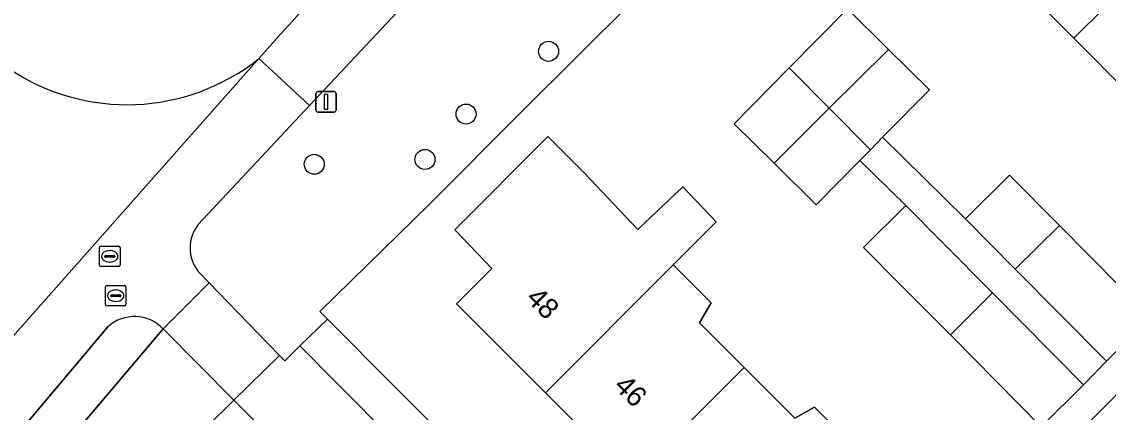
# Model space of a CAD drawing. Extents: x 159039 to 160102, y 381214 to 382524.
# Drawn here: x 159543.5 to 159596.6, y 381885.9 to 381905 of the extents above; entities that cross this region are included whole.
import ezdxf

# ---------------------------------------------------------------- set-up
doc = ezdxf.new("R2010")
doc.units = 0
for name, color, linetype in [('IMGEO_Boom', 7, 'Continuous'), ('IMGEO_Erf', 7, 'Continuous'), ('IMGEO_Groenvoorziening', 7, 'Continuous'), ('IMGEO_Lichtmast', 7, 'Continuous'), ('IMGEO_Pand', 7, 'Continuous'), ('IMGEO_Pand_nummerreeks', 7, 'Continuous'), ('IMGEO_Rijbaan_lokaal_open', 7, 'Continuous'), ('IMGEO_Rioolput', 7, 'Continuous'), ('IMGEO_Voetpad_gesloten', 7, 'Continuous'), ('IMGEO_Voetpad_open', 7, 'Continuous')]:
    doc.layers.add(name, color=color, linetype=linetype)

msp = doc.modelspace()

# ---------------------------------------------------------------- linework, layer by layer
at = {"layer": 'IMGEO_Boom'}
for centre in [(159569.276, 381903.573), (159565.24, 381900.509), (159557.819, 381898.054), (159563.231, 381898.291)]:
    msp.add_circle(centre, 0.489, dxfattribs=at)
at = {"layer": 'IMGEO_Erf'}
for points in [[(159589.278, 381921.821), (159568, 381900.661), (159563.471, 381896.127), (159558.1, 381890.869), (159558.473, 381890.495), (159578.403, 381870.481)], [(159597.673, 381901.484), (159594.957, 381904.223), (159592.168, 381907.035)], [(159593.365, 381885.235), (159588.917, 381889.719), (159586.47, 381892.187), (159584.679, 381893.994), (159586.748, 381896.045), (159584.485, 381898.236), (159582.358, 381896.079), (159580.297, 381898.11), (159578.347, 381900.033), (159581.042, 381902.767), (159583.883, 381905.648), (159585.895, 381903.663), (159587.893, 381901.693), (159585.607, 381899.374), (159589.655, 381895.383), (159591.81, 381897.52), (159594.248, 381895.062), (159598.702, 381890.571)], [(159555.113, 381903.219), (159556.176, 381904.409)], [(159573.375, 381882.653), (159569.13, 381886.893), (159564.779, 381891.239), (159566.506, 381892.968), (159564.693, 381894.855), (159569.247, 381899.415), (159571.02, 381897.644), (159573.647, 381894.872), (159575.841, 381896.952), (159577.467, 381895.237), (159575.37, 381893.138), (159577.225, 381891.286), (159576.656, 381890.306), (159578.841, 381888.124), (159581.32, 381885.647), (159582.282, 381886.192), (159583.839, 381884.637)]]:
    msp.add_lwpolyline(points, dxfattribs=at)
for centre, radius, start, end in [((159921.227, 381577.024), 490.35, 133.4873, 138.11359), ((159548.669, 381911.305), 10.339, 236.062, 308.5507)]:
    msp.add_arc(centre, radius, start, end, dxfattribs=at)
at = {"layer": 'IMGEO_Groenvoorziening'}
for points in [[(159581.598, 381926.497), (159557.594, 381900.919), (159552.152, 381895.12)], [(159552.149, 381892.812), (159552.683, 381892.262), (159553.596, 381891.321), (159556.129, 381888.714), (159556.377, 381888.459), (159557.12, 381889.181), (159558.473, 381890.495), (159558.1, 381890.869), (159563.471, 381896.127), (159568, 381900.661), (159589.278, 381921.821)], [(159547.734, 381890.12), (159521.37, 381858.84)], [(159521.385, 381853.963), (159522.836, 381855.418), (159522.631, 381856.022), (159522.601, 381856.415), (159522.726, 381857.134), (159522.964, 381857.628), (159550.428, 381890.02)]]:
    msp.add_lwpolyline(points, dxfattribs=at)
msp.add_lwpolyline([(159552.531, 381885.198), (159553.896, 381886.533), (159550.428, 381890.02), (159522.964, 381857.628), (159522.726, 381857.134), (159522.601, 381856.415), (159522.631, 381856.022), (159522.836, 381855.418)], close=True, dxfattribs=at)
for centre, radius, start, end in [((159553.616, 381893.964), 1.865, 141.7008, 218.1503), ((159549.029, 381888.677), 1.939, 43.8419, 131.9065)]:
    msp.add_arc(centre, radius, start, end, dxfattribs=at)
at = {"layer": 'IMGEO_Lichtmast'}
for p, q in [((159557.898, 381900.705), (159557.898, 381901.505)), ((159557.898, 381901.505), (159557.898, 381900.705)), ((159557.998, 381901.605), (159558.788, 381901.605)), ((159558.788, 381901.605), (159557.998, 381901.605)), ((159558.888, 381901.505), (159558.888, 381900.705)), ((159558.888, 381900.705), (159558.888, 381901.505)), ((159558.788, 381900.605), (159557.998, 381900.605)), ((159557.998, 381900.605), (159558.788, 381900.605))]:
    msp.add_line(p, q, dxfattribs=at)
msp.add_lwpolyline([(159558.318, 381901.48), (159558.468, 381901.48), (159558.468, 381900.73), (159558.318, 381900.73), (159558.318, 381901.48)], dxfattribs=at)
for centre, start, end in [((159557.998, 381901.505), 90, 180), ((159557.998, 381901.505), 90, 180), ((159558.788, 381901.505), 0, 90), ((159558.788, 381901.505), 360, 90), ((159557.998, 381900.705), 180, 270), ((159557.998, 381900.705), 180, 270), ((159558.788, 381900.705), 270, 0), ((159558.788, 381900.705), 270, 0)]:
    msp.add_arc(centre, 0.1, start, end, dxfattribs=at)
at = {"layer": 'IMGEO_Pand'}
for points in [[(159601.011, 381910.228), (159596.783, 381914.492), (159590.456, 381908.217), (159591.896, 381906.765), (159592.168, 381907.035), (159594.957, 381904.223)], [(159601.011, 381910.228), (159594.957, 381904.223), (159597.673, 381901.484), (159597.37, 381901.183), (159598.882, 381899.658), (159605.24, 381905.964)], [(159585.895, 381903.663), (159583.883, 381905.648), (159581.042, 381902.767), (159582.999, 381900.793), (159585.807, 381903.575)], [(159587.893, 381901.693), (159585.895, 381903.663), (159585.807, 381903.575), (159582.999, 381900.793), (159585.008, 381898.767), (159585.607, 381899.374)], [(159580.297, 381898.11), (159580.449, 381898.264), (159582.999, 381900.793), (159581.042, 381902.767), (159578.347, 381900.033)], [(159585.008, 381898.767), (159582.999, 381900.793), (159580.449, 381898.264), (159580.297, 381898.11), (159582.358, 381896.079), (159584.485, 381898.236)], [(159564.693, 381894.855), (159566.506, 381892.968), (159564.779, 381891.239), (159569.13, 381886.893), (159575.37, 381893.138), (159577.467, 381895.237), (159575.841, 381896.952), (159573.647, 381894.872), (159571.02, 381897.644), (159569.247, 381899.415)], [(159592.093, 381892.925), (159594.248, 381895.062), (159591.81, 381897.52), (159589.655, 381895.383)], [(159588.539, 381894.239), (159586.748, 381896.045), (159584.679, 381893.994), (159586.47, 381892.187), (159588.917, 381889.719), (159590.977, 381891.781)], [(159592.093, 381892.925), (159596.547, 381888.434), (159598.702, 381890.571), (159594.248, 381895.062)], [(159569.13, 381886.893), (159573.375, 381882.653), (159578.841, 381888.124), (159576.656, 381890.306), (159577.225, 381891.286), (159575.37, 381893.138)], [(159588.917, 381889.719), (159593.365, 381885.235), (159595.433, 381887.287), (159590.977, 381891.781)], [(159573.375, 381882.653), (159577.62, 381878.413), (159583.839, 381884.637), (159582.282, 381886.192), (159581.32, 381885.647), (159578.841, 381888.124)]]:
    msp.add_lwpolyline(points, close=True, dxfattribs=at)
at = {"layer": 'IMGEO_Rijbaan_lokaal_open'}
msp.add_lwpolyline([(159599.887, 381889.654), (159594.035, 381883.801), (159589.196, 381878.96), (159590.622, 381877.535), (159582.151, 381869.061), (159580.725, 381870.485), (159579.3, 381869.059), (159574.381, 381864.12), (159571.766, 381861.508), (159559.508, 381849.265), (159553.641, 381843.407), (159551.927, 381841.665), (159554.786, 381838.81), (159552.61, 381836.673), (159554.039, 381835.251), (159559.678, 381840.883), (159562.33, 381843.542), (159563.826, 381845.043), (159562.417, 381846.451), (159573.896, 381857.95), (159575.313, 381856.565), (159576.162, 381857.416), (159577.251, 381858.509), (159606.476, 381887.753)], dxfattribs=at)
msp.add_lwpolyline([(159559.039, 381887.253), (159557.12, 381889.181), (159556.377, 381888.459), (159556.129, 381888.714), (159553.896, 381886.533), (159554.166, 381886.262), (159556.177, 381884.244), (159574.13, 381866.294), (159577.013, 381869.174)], close=True, dxfattribs=at)
at = {"layer": 'IMGEO_Rioolput'}
for p, q in [((159547.323, 381893.133), (159547.323, 381893.985)), ((159547.398, 381894.059), (159548.25, 381894.059)), ((159547.811, 381893.839), (159547.836, 381893.839)), ((159548.324, 381893.985), (159548.324, 381893.133)), ((159547.582, 381893.553), (159547.582, 381893.565)), ((159548.02, 381893.516), (159547.622, 381893.516)), ((159547.625, 381893.602), (159548.023, 381893.602)), ((159547.834, 381893.279), (159547.809, 381893.279)), ((159548.066, 381893.565), (159548.066, 381893.553)), ((159548.25, 381893.059), (159547.398, 381893.059)), ((159547.69, 381892.135), (159548.542, 381892.135)), ((159547.615, 381891.209), (159547.615, 381892.061)), ((159547.874, 381891.629), (159547.874, 381891.641)), ((159548.312, 381891.592), (159547.914, 381891.592)), ((159547.917, 381891.678), (159548.315, 381891.678)), ((159548.103, 381891.915), (159548.128, 381891.915)), ((159548.358, 381891.641), (159548.358, 381891.629)), ((159548.616, 381892.061), (159548.616, 381891.209)), ((159548.542, 381891.135), (159547.69, 381891.135)), ((159548.126, 381891.355), (159548.101, 381891.355))]:
    msp.add_line(p, q, dxfattribs=at)
for points in [[(159547.323, 381893.133), (159547.323, 381893.985)], [(159547.398, 381894.059), (159548.25, 381894.059)], [(159548.324, 381893.985), (159548.324, 381893.133)], [(159548.25, 381893.059), (159547.398, 381893.059)], [(159547.69, 381892.135), (159548.542, 381892.135)], [(159547.615, 381891.209), (159547.615, 381892.061)], [(159548.616, 381892.061), (159548.616, 381891.209)], [(159548.542, 381891.135), (159547.69, 381891.135)]]:
    msp.add_lwpolyline(points, dxfattribs=at)
for centre, radius, start, end in [((159547.4, 381893.983), 0.0765, 91.552, 178.448), ((159547.4, 381893.983), 0.0765, 91.552, 178.448), ((159548.248, 381893.983), 0.0765, 1.552, 88.448), ((159548.248, 381893.983), 0.0765, 1.552, 88.448), ((159547.622, 381893.562), 0.0403, 85.8775, 175.7526), ((159547.619, 381893.552), 0.0366, 178.938, 274.7102), ((159548.023, 381893.559), 0.043, 264.8664, 352.4533), ((159548.027, 381893.564), 0.0386, 1.7309, 96.639), ((159547.4, 381893.135), 0.0765, 181.552, 268.448), ((159547.4, 381893.135), 0.0765, 181.552, 268.448), ((159548.248, 381893.135), 0.0765, 271.552, 358.448), ((159548.248, 381893.135), 0.0765, 271.552, 358.448), ((159547.692, 381892.059), 0.0765, 91.552, 178.448), ((159547.692, 381892.059), 0.0765, 91.552, 178.448), ((159548.54, 381892.059), 0.0765, 1.552, 88.448), ((159548.54, 381892.059), 0.0765, 1.552, 88.448), ((159547.914, 381891.638), 0.0403, 85.8775, 175.7526), ((159547.911, 381891.628), 0.0366, 178.938, 274.7102), ((159548.315, 381891.635), 0.043, 264.8664, 352.4533), ((159548.319, 381891.64), 0.0386, 1.7309, 96.639), ((159547.692, 381891.211), 0.0765, 181.552, 268.448), ((159547.692, 381891.211), 0.0765, 181.552, 268.448), ((159548.54, 381891.211), 0.0765, 271.552, 358.448), ((159548.54, 381891.211), 0.0765, 271.552, 358.448)]:
    msp.add_arc(centre, radius, start, end, dxfattribs=at)
for centre, major_axis, ratio, start_param, end_param in [((159547.81, 381893.559), (-0.387, 0.002), 0.722429, 4.712389, 7.853982), ((159547.835, 381893.559), (-0.39, 0.002), 0.717154, 1.570796, 4.712389), ((159548.102, 381891.635), (-0.387, 0.002), 0.722429, 4.712389, 7.853982), ((159548.127, 381891.635), (-0.39, 0.002), 0.717154, 1.570796, 4.712389)]:
    msp.add_ellipse(centre, major_axis=major_axis, ratio=ratio, start_param=start_param, end_param=end_param, dxfattribs=at)
at = {"layer": 'IMGEO_Voetpad_gesloten'}
for points in [[(159556.176, 381904.409), (159555.113, 381903.219), (159557.594, 381900.919), (159581.598, 381926.497)], [(159552.152, 381895.12), (159557.594, 381900.919), (159555.113, 381903.219), (159541.681, 381888.085), (159541.29, 381887.644), (159530.651, 381874.939), (159515.594, 381856.142), (159513.48, 381853.503), (159500, 381836.251), (159493.127, 381827.455), (159476.248, 381805.204), (159456.019, 381778.168), (159453.905, 381775.716)], [(159541.681, 381888.085), (159555.113, 381903.219)], [(159550.428, 381890.02), (159551.404, 381890.99), (159552.683, 381892.262), (159552.149, 381892.812)], [(159521.37, 381858.84), (159547.734, 381890.12)]]:
    msp.add_lwpolyline(points, dxfattribs=at)
for centre, radius, start, end in [((159921.227, 381577.024), 490.35, 133.4873, 138.11359), ((159548.669, 381911.305), 10.339, 236.062, 308.5507), ((159553.616, 381893.964), 1.865, 141.7008, 218.1503), ((159549.029, 381888.677), 1.939, 43.8419, 131.9065)]:
    msp.add_arc(centre, radius, start, end, dxfattribs=at)
at = {"layer": 'IMGEO_Voetpad_open'}
for points in [[(159541.598, 381831.356), (159548.541, 381838.294), (159551.927, 381841.665), (159553.641, 381843.407), (159559.508, 381849.265), (159571.766, 381861.508), (159574.381, 381864.12), (159579.3, 381869.059), (159580.725, 381870.485), (159589.196, 381878.96), (159594.035, 381883.801), (159599.887, 381889.654), (159601.163, 381890.932), (159609.75, 381899.524)], [(159598.702, 381890.571), (159596.547, 381888.434), (159595.433, 381887.287), (159593.365, 381885.235), (159590.739, 381882.564), (159587.579, 381879.348), (159583.859, 381875.622), (159583.692, 381875.789), (159581.972, 381874.067), (159578.403, 381870.481), (159577.013, 381869.174), (159574.13, 381866.294), (159572.767, 381864.87), (159570.507, 381862.68), (159569.083, 381861.3), (159567.019, 381859.254), (159567.226, 381859.045), (159563.284, 381855.137), (159558.339, 381850.164)]]:
    msp.add_lwpolyline(points, dxfattribs=at)
for points in [[(159589.655, 381895.383), (159585.607, 381899.374), (159585.008, 381898.767), (159584.485, 381898.236), (159586.748, 381896.045), (159588.539, 381894.239), (159590.977, 381891.781), (159595.433, 381887.287), (159596.547, 381888.434), (159592.093, 381892.925)], [(159552.683, 381892.262), (159551.404, 381890.99), (159550.428, 381890.02), (159553.896, 381886.533), (159556.129, 381888.714), (159553.596, 381891.321)], [(159558.473, 381890.495), (159557.12, 381889.181), (159559.039, 381887.253), (159577.013, 381869.174), (159578.403, 381870.481)], [(159556.177, 381884.244), (159554.166, 381886.262), (159553.896, 381886.533), (159552.531, 381885.198), (159572.767, 381864.87), (159574.13, 381866.294)]]:
    msp.add_lwpolyline(points, close=True, dxfattribs=at)

# ---------------------------------------------------------------- texts
at = {"layer": 'IMGEO_Pand_nummerreeks'}
for s, rotation, p in [('48', 315.0343, (159568.125, 381891.456)), ('46', 315.035, (159572.422, 381887.167))]:
    msp.add_text(s, height=1, rotation=rotation, dxfattribs=at).set_placement(p)

doc.saveas('drawing.dxf')
